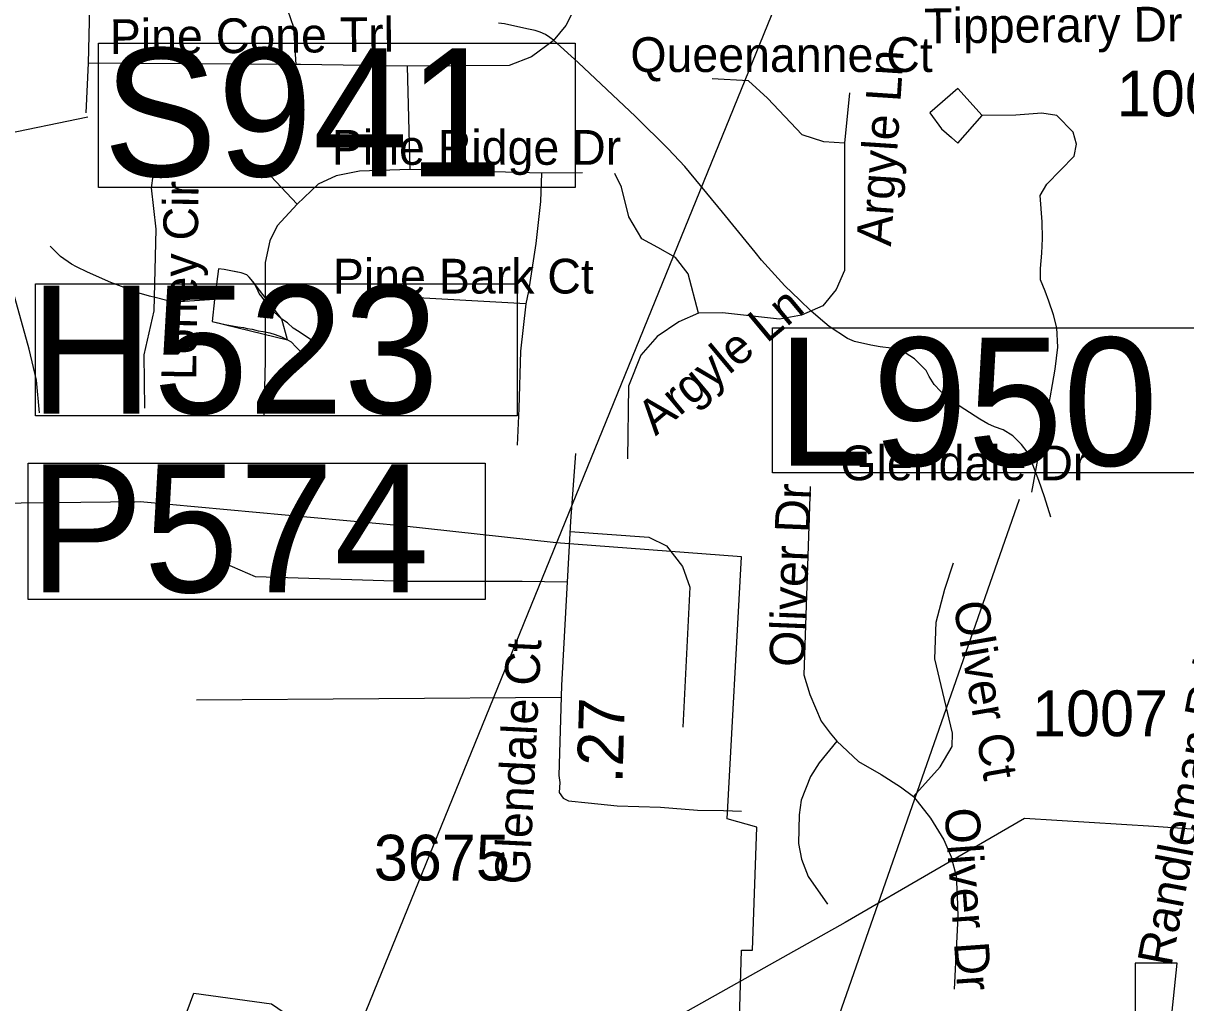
# Model space of a CAD drawing. Extents: x 1662474 to 1856135, y 779280 to 917889.
# Drawn here: x 1758338 to 1761515, y 821463 to 824140 of the extents above; entities that cross this region are included whole.
import ezdxf

# ---------------------------------------------------------------- set-up
doc = ezdxf.new("R2010")
doc.units = 0
for name, color, linetype in [('Exist Boundary Political City Limit New', 7, 'Continuous'), ('Exist Boundary Political City Limit New Hole', 7, 'Continuous'), ('Exist Hydrographic Misc Water Feature', 7, 'Continuous'), ('Exist Road Non-System Structure Non-Sys NCDOT Number Label', 7, 'Continuous'), ('Exist Road Non-System Type 51', 7, 'Continuous'), ('Exist Road Non-System Type 51 Label', 7, 'Continuous'), ('Exist Road Primary Interstate Structure Cantilever Sign Number Label', 7, 'Continuous'), ('Exist Road Primary Interstate Structure Ovrhead Sign CELL', 7, 'Continuous'), ('Exist Road Primary US Structure Cantilever Sign Number Label', 7, 'Continuous'), ('Exist Road Primary US Structure Pipe Number Label', 7, 'Continuous'), ('Exist Road Secondary Mileage Tenths English Label', 7, 'Continuous'), ('Exist Road Secondary Structure Ovrhead Sign Number Label', 7, 'Continuous'), ('Exist Road Secondary Type 51 Attributed', 7, 'Continuous'), ('Exist Road Secondary Type 51 Label', 7, 'Continuous'), ('Exist Road Secondary Type 51 Number Label', 7, 'Continuous'), ('Exist Utilities Electrical Transmission Line', 7, 'Continuous'), ('Map Preparation Boundary City Limit Buffer Line', 7, 'Continuous')]:
    doc.layers.add(name, color=color, linetype=linetype)

msp = doc.modelspace()

# ---------------------------------------------------------------- linework, layer by layer
at = {"layer": 'Exist Boundary Political City Limit New'}
msp.add_lwpolyline([(1757556, 821147.2), (1758639.4, 821044.5), (1758803.9, 821489.2), (1759016.6, 821460.2), (1759355.1, 821228.2), (1759587.2, 821063.8), (1759848.4, 820928.5), (1760041.8, 820860.8), (1760277.4, 820794.6), (1760301.1, 821606.4), (1760331.2, 821606.4), (1760343.1, 821943), (1760262.2, 821966.1), (1760300.8, 822681.8), (1759794.5, 822719.9), (1759371.1, 822766.4), (1758657.9, 822831.7), (1758249.9, 822827.8)], dxfattribs=at)
at = {"layer": 'Exist Boundary Political City Limit New Hole'}
msp.add_lwpolyline([(1761377.1, 821571.6), (1761377.1, 821290.8), (1761462.6, 821290.8), (1761492, 821571.6), (1761377.1, 821571.6)], dxfattribs=at)
at = {"layer": 'Exist Hydrographic Misc Water Feature'}
for points in [[(1761146.4, 822790), (1761128.8, 822846.1), (1761113.2, 822890.3), (1761089.6, 822952.5), (1761081.8, 822968.6), (1761066, 822988.7), (1761054.1, 823000.8), (1761042.2, 823012.9), (1761016.4, 823029.1), (1760992.4, 823037.3), (1760974.4, 823045.5), (1760952.6, 823057.7), (1760882.9, 823102.3), (1760861, 823120.4), (1760845.2, 823134.6), (1760827.4, 823152.7), (1760813.4, 823174.8), (1760805.6, 823190.9), (1760793.7, 823203), (1760773.8, 823223.2), (1760748, 823239.4), (1760734.1, 823245.5), (1760710.1, 823251.7), (1760680.1, 823256), (1760654.1, 823260.2), (1760610.2, 823270.5), (1760590.3, 823278.7), (1760540.5, 823311.1), (1760528.6, 823321.2), (1760490.9, 823353.5), (1760459.1, 823383.8), (1760419.5, 823422.2), (1760355.9, 823492.7), (1760338.1, 823514.8), (1760322.3, 823534.9), (1760249.1, 823623.6), (1760146, 823748.5), (1760100.2, 823796.8), (1760011, 823885.6), (1759854.4, 824032.9), (1759786.7, 824093.5), (1759776.9, 824101.6), (1759764.8, 824109.7), (1759750.8, 824115.8), (1759736.9, 824119.9), (1759718.8, 824124.1), (1759681.1, 824132.4), (1759653, 824138.6), (1759637, 824140.7)], [(1758860.7, 823384.9), (1758778.5, 823379.6), (1758756.7, 823379.8), (1758730.7, 823382), (1758698.7, 823390.2), (1758682.7, 823394.3), (1758654.8, 823402.6), (1758576.9, 823431.2), (1758513.1, 823459.7), (1758483.2, 823474), (1758469.5, 823482.1), (1758439.5, 823502.4), (1758411.8, 823530.6)], [(1758860.7, 823384.9), (1758854.1, 823324.9), (1758874.2, 823320.8), (1758890.2, 823316.7), (1758924.1, 823310.4), (1758940.1, 823308.2), (1758950.1, 823306.2), (1758964, 823304.1), (1758980, 823299.9), (1758994, 823297.8), (1759011.8, 823293.6), (1759026, 823289.5), (1759044, 823283.4), (1759059.8, 823275.2), (1759069.8, 823269.1), (1759083.6, 823255), (1759089.7, 823249.1), (1759097.5, 823240.9), (1759103.5, 823232.9), (1759113.5, 823228.8), (1759123.4, 823230.7), (1759131.6, 823236.6), (1759137.5, 823244.6), (1759137.7, 823248.6), (1759137.7, 823256.6), (1759131.8, 823268.6), (1759121.9, 823276.7), (1759103.9, 823288.9), (1759092, 823297), (1759076, 823307.1), (1759060.2, 823321.3), (1759044.2, 823331.4), (1759022.5, 823351.5), (1759010.6, 823363.7), (1759000.7, 823377.7), (1758990.7, 823391.9), (1758982.7, 823401.9), (1758977, 823414), (1758971, 823426.1), (1758965.1, 823434.1), (1758955.2, 823446.2), (1758949.3, 823452.2), (1758933.3, 823458.3), (1758919.3, 823460.4), (1758887.4, 823466.7), (1758871.4, 823468.9), (1758860.7, 823384.9)], [(1758860.7, 823384.9), (1758854.1, 823324.9), (1759059.8, 823275.2), (1759044.2, 823331.4), (1758965.1, 823434.1), (1758955.2, 823446.2), (1758949.3, 823452.2), (1758933.3, 823458.3), (1758887.4, 823466.7), (1758871.4, 823468.9), (1758860.7, 823384.9)]]:
    msp.add_lwpolyline(points, dxfattribs=at)
at = {"layer": 'Exist Road Non-System Structure Non-Sys NCDOT Number Label'}
msp.add_lwpolyline([(1758371, 823428), (1759688.1, 823428), (1759688.1, 823066.9), (1758371, 823066.9)], close=True, dxfattribs=at)
at = {"layer": 'Exist Road Non-System Type 51'}
for p, q in [((1758514.9, 824031.2), (1758509.1, 823895.2)), ((1759083.6, 824027.1), (1758514.9, 824031.2)), ((1759387, 824022.9), (1759394.4, 823740.4)), ((1760595.9, 823949.6), (1760582.2, 823812.1)), ((1758999.6, 823737.9), (1759086.2, 823645.9)), ((1759753.9, 823730.8), (1759394.4, 823740.4)), ((1759866, 823731), (1759753.9, 823730.8)), ((1759808, 822297.2), (1758811.6, 822290.4))]:
    msp.add_line(p, q, dxfattribs=at)
for points in [[(1759083.6, 824027.1), (1759077.1, 824128.9), (1759060.8, 824175.9), (1759026.9, 824215.2), (1758987.6, 824250.4), (1758937.4, 824273.5), (1758860.5, 824317.1), (1758792.5, 824382.9), (1758747.9, 824422.4), (1758700.4, 824437.2), (1758655.9, 824436), (1758619.4, 824426.8), (1758581.2, 824408.9), (1758542.1, 824374.9), (1758523, 824335.7), (1758514.9, 824031.2)], [(1759866.2, 824314.2), (1759859.8, 824235.7), (1759844.8, 824180.1), (1759820.4, 824133.9), (1759786.5, 824092.2), (1759726.9, 824048.6), (1759666, 824024.7), (1759387, 824022.9)], [(1759387, 824022.9), (1759095.6, 824027.1), (1759083.6, 824027.1)], [(1760582.2, 823812.1), (1760526.1, 823816.2), (1760466.8, 823834.9), (1760372.4, 823935.2), (1760319.9, 823982.9), (1760221.1, 823988.5)], [(1760958.4, 823888.2), (1760891.8, 823961.7), (1760815.6, 823895.6), (1760847.9, 823851.8), (1760875.1, 823827.6), (1760892.5, 823812.1), (1760958.4, 823888.2)], [(1761094.8, 822858.9), (1761111.6, 822952.8), (1761137.6, 823074.6), (1761158.6, 823194.5), (1761165.8, 823254.9), (1761162.6, 823307.9), (1761153.6, 823343.6), (1761140.8, 823380.9), (1761131.1, 823407.9), (1761118.2, 823438.4), (1761118.2, 823469.6), (1761121.9, 823512.1), (1761124, 823551.8), (1761122.9, 823597.4), (1761117.6, 823669.6), (1761135.5, 823700.5), (1761209.9, 823776.9), (1761216.6, 823810), (1761207.4, 823842.2), (1761162.6, 823888.2), (1761121.9, 823894.5), (1761051, 823889.2), (1760958.4, 823888.2)], [(1760582.2, 823812.1), (1760582.2, 823464.1), (1760559.6, 823412.4), (1760522.9, 823368.2), (1760464.6, 823342.2), (1760404.6, 823331.5), (1760249.1, 823348.6), (1760183.6, 823347.5)], [(1758670, 823087.7), (1758668.6, 823233.6), (1758695.6, 823354.1), (1758700.9, 823577.2), (1758688.6, 823690.4), (1758692.9, 823722.9), (1758713.2, 823749.9)], [(1759394.4, 823740.4), (1759256.6, 823736.2), (1759193.1, 823723.1), (1759144.2, 823700), (1759086.2, 823645.9)], [(1759753.9, 823730.8), (1759751.9, 823652.5), (1759739, 823538.1), (1759718.8, 823408.2), (1759711.9, 823373)], [(1760183.6, 823347.5), (1760155.5, 823454.9), (1760120.1, 823499.5), (1760072.4, 823527.6), (1760028.8, 823550.7), (1759993, 823610.8), (1759972.6, 823691.9), (1759955.2, 823729.4)], [(1759086.2, 823645.9), (1759032.1, 823586.4), (1759011.6, 823545.4), (1758999.4, 823485.9), (1758999.4, 823217.9), (1758995.6, 823068.5)], [(1758382.1, 823075.6), (1758373.9, 823164.9), (1758354, 823249.7), (1758287.6, 823489), (1758287.6, 823521.6)], [(1759711.9, 823373), (1759383.6, 823391.9), (1759317.1, 823394.5)], [(1759711.9, 823373), (1759696.8, 823243.9), (1759692.8, 823087.4), (1759687.5, 822986.7)], [(1760183.6, 823347.5), (1760129.5, 823324.4), (1760070.1, 823284), (1760025.4, 823232.9), (1759992, 823148.6), (1759989.1, 822949.9)], [(1760488.6, 822874.4), (1760471.2, 822358.9), (1760487.5, 822305.9), (1760518.5, 822232.9), (1760542.9, 822199.5), (1760561.5, 822177.8)], [(1759833.1, 822750.9), (1760048.1, 822736), (1760096.1, 822712.1), (1760140, 822655.7), (1760159.4, 822599.2), (1760140.2, 822216.1)], [(1759824, 822612.4), (1759701.1, 822614.8), (1759382, 822614.8), (1758972.6, 822626.9), (1758888.9, 822663.2)], [(1760771, 822026.6), (1760843.9, 822107.7), (1760877, 822163.9), (1760877.9, 822199.5), (1760829.5, 822402.7), (1760833.4, 822502.9), (1760856.5, 822593.8), (1760880.1, 822665.7)], [(1760561.5, 822177.8), (1760513.5, 822118.4), (1760489.6, 822081.9), (1760463.6, 822016.4), (1760458.6, 821976.7)], [(1760561.5, 822177.8), (1760620.9, 822122.4), (1760682.2, 822086.9), (1760735.6, 822053.6), (1760771, 822026.6)], [(1760771, 822026.6), (1760817.4, 821967.2), (1760853.9, 821908.2), (1760873.6, 821862), (1760887.5, 821808.8), (1760890.4, 821756.8), (1760891.8, 821697.9), (1760882, 821500.4)], [(1760458.6, 821976.7), (1760457.1, 821898.2), (1760464.9, 821855.4), (1760482.9, 821808.4), (1760536.1, 821732.1)]]:
    msp.add_lwpolyline(points, dxfattribs=at)
at = {"layer": 'Exist Road Primary Interstate Structure Cantilever Sign Number Label'}
msp.add_line((1760155.6, 820248.6), (1761060.4, 822839.7), dxfattribs=at)
at = {"layer": 'Exist Road Primary Interstate Structure Ovrhead Sign CELL'}
msp.add_line((1758924.7, 820579.9), (1760504.5, 824460.2), dxfattribs=at)
at = {"layer": 'Exist Road Primary US Structure Cantilever Sign Number Label'}
msp.add_lwpolyline([(1760385.6, 823307.8), (1761632.5, 823307.8), (1761632.5, 822911.2), (1760385.6, 822911.2)], close=True, dxfattribs=at)
at = {"layer": 'Exist Road Primary US Structure Pipe Number Label'}
msp.add_lwpolyline([(1758351.3, 822938.2), (1759600.7, 822938.2), (1759600.7, 822565.3), (1758351.3, 822565.3)], close=True, dxfattribs=at)
at = {"layer": 'Exist Road Secondary Structure Ovrhead Sign Number Label'}
msp.add_line((1755666.7, 823296.8), (1758514.6, 823884.2), dxfattribs=at)
msp.add_lwpolyline([(1758543.8, 824085.9), (1759846.4, 824085.9), (1759846.4, 823691), (1758543.8, 823691)], close=True, dxfattribs=at)
at = {"layer": 'Exist Road Secondary Type 51 Attributed'}
msp.add_lwpolyline([(1759846.9, 822963.8), (1759833.2, 822778.9), (1759809.1, 822330.5), (1759801.9, 822084.6), (1759804.3, 822065.3), (1759802.9, 822037.7), (1759813.8, 822021.9), (1759827.8, 822014.9), (1759882.2, 822009.4), (1759961, 822001.2), (1760079.1, 821998), (1760180.7, 821989.7), (1760251.3, 821988.7), (1760301.1, 821986.7)], dxfattribs=at)
at = {"layer": 'Exist Utilities Electrical Transmission Line'}
msp.add_lwpolyline([(1762607.1, 821867.7), (1762326.5, 821883.6), (1762045.6, 821901.1), (1761427.7, 821944.9), (1761074, 821966.8), (1760584.4, 821682.1), (1759932.3, 821315.9), (1759276.1, 820938), (1758575.8, 820544.3), (1757945.7, 820164.3), (1757722.9, 820037.5), (1757570.5, 819948.7), (1757082.2, 819520.2), (1756831.6, 819288.6), (1756581, 819053.1), (1756402.1, 818892.3), (1756189.3, 818693.1), (1755808.7, 818461), (1755402.1, 818222.7), (1754934.1, 817950), (1754521.5, 817709.9), (1754115.1, 817477.6), (1753887.7, 817352.3)], dxfattribs=at)
at = {"layer": 'Map Preparation Boundary City Limit Buffer Line'}
for points in [[(1757556, 821147.2), (1758639.4, 821044.5), (1758803.9, 821489.2), (1759016.6, 821460.2), (1759355.1, 821228.2), (1759587.2, 821063.8), (1759848.4, 820928.5), (1760041.8, 820860.8), (1760277.4, 820794.6), (1760301.1, 821606.4), (1760331.2, 821606.4), (1760343.1, 821943), (1760262.2, 821966.1), (1760300.8, 822681.8), (1759794.5, 822719.9), (1759371.1, 822766.4), (1758657.9, 822831.7), (1758249.9, 822827.8)], [(1761377.1, 821571.6), (1761377.1, 821290.8), (1761462.6, 821290.8), (1761492, 821571.6), (1761377.1, 821571.6)]]:
    msp.add_lwpolyline(points, dxfattribs=at)

# ---------------------------------------------------------------- texts
at = {"layer": 'Exist Road Non-System Structure Non-Sys NCDOT Number Label'}
msp.add_text('H523', height=350, dxfattribs=at).set_placement((1758354.9, 823073))
at = {"layer": 'Exist Road Non-System Type 51 Label'}
for s, rotation, p in [('Pine Cone Trl', 0.4829, (1758574.9, 824055.6)), ('Tipperary Dr', 0.4593, (1760800.7, 824085.2)), ('Argyle Ln', 86.2504, (1760709.4, 823529)), ('Loney Cir', 89.288, (1758810.5, 823164.4)), ('Argyle Ln', 39.8215, (1760066.2, 823010.6)), ('Oliver Dr', 87.6461, (1760471.4, 822379.3)), ('Oliver Ct', 279.9237, (1760879.2, 822553.5)), ('Oliver Dr', 274.0711, (1760855.5, 821992.9))]:
    msp.add_text(s, height=95, rotation=rotation, dxfattribs=at).set_placement(p)
for s, p in [('Queenanne Ct', (1759997.2, 824006.9)), ('Pine Ridge Dr', (1759181.4, 823753.3)), ('Pine Bark Ct', (1759184.2, 823401.4)), ('Glendale Dr', (1760571.2, 822891))]:
    msp.add_text(s, height=95, dxfattribs=at).set_placement(p)
at = {"layer": 'Exist Road Primary US Structure Cantilever Sign Number Label'}
msp.add_text('L950', height=350, dxfattribs=at).set_placement((1760398.2, 822930.9))
at = {"layer": 'Exist Road Primary US Structure Pipe Number Label'}
msp.add_text('P574', height=350, dxfattribs=at).set_placement((1758354.5, 822585))
at = {"layer": 'Exist Road Secondary Mileage Tenths English Label'}
msp.add_text('.27', height=125, rotation=88.3143, dxfattribs=at).set_placement((1759975.5, 822061.9))
at = {"layer": 'Exist Road Secondary Structure Ovrhead Sign Number Label'}
msp.add_text('S941', height=350, dxfattribs=at).set_placement((1758556.3, 823721.6))
at = {"layer": 'Exist Road Secondary Type 51 Label'}
for s, rotation, p in [('Glendale Ct', 87.1606, (1759720.8, 821784.4)), ('Randleman Rd', 79.2048, (1761475.6, 821559.1))]:
    msp.add_text(s, height=95, rotation=rotation, dxfattribs=at).set_placement(p)
at = {"layer": 'Exist Road Secondary Type 51 Number Label'}
for s, p in [('1007', (1761326.6, 823885.8)), ('1007', (1761094.9, 822191.6)), ('3675', (1759295.9, 821797.2))]:
    msp.add_text(s, height=125, dxfattribs=at).set_placement(p)

doc.saveas('drawing.dxf')
